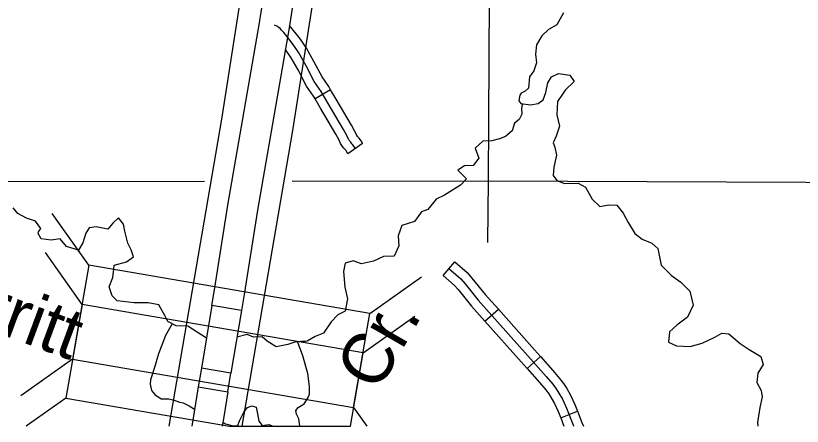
# Model space of a CAD drawing. Extents: x -492261 to -432772, y 1441225 to 1452922.
# Drawn here: x -458811.6 to -458624.4, y 1450742 to 1450839.6 of the extents above; entities that cross this region are included whole.
import ezdxf

# ---------------------------------------------------------------- set-up
doc = ezdxf.new("R2010")
doc.units = 0
doc.layers.add('Default', color=7, linetype='Continuous')

msp = doc.modelspace()

# ---------------------------------------------------------------- linework, layer by layer
at = {"layer": 'Default'}
for p, q in [((-458736.67, 1450822.03), (-458740.38, 1450819.88)), ((-458729.04, 1450809.26), (-458732.55, 1450806.8)), ((-458794.27, 1450780.26), (-458802.97, 1450792.58)), ((-458795.86, 1450770.96), (-458804.57, 1450783.27)), ((-458709.9, 1450777.85), (-458707.09, 1450781.09)), ((-458727.36, 1450768.78), (-458715.04, 1450777.48)), ((-458795.86, 1450770.96), (-458799.69, 1450748.65)), ((-458728.95, 1450759.47), (-458795.86, 1450770.96)), ((-458757.91, 1450769.5), (-458764.96, 1450770.67)), ((-458699.93, 1450766.95), (-458696.73, 1450769.8)), ((-458728.95, 1450759.47), (-458716.64, 1450768.18)), ((-458798.09, 1450757.96), (-458810.41, 1450749.25)), ((-458731.96, 1450741.98), (-458728.95, 1450759.47)), ((-458689.89, 1450755.69), (-458686.69, 1450758.54)), ((-458799.69, 1450748.65), (-458809.13, 1450741.98)), ((-458799.69, 1450748.65), (-458760.78, 1450741.98)), ((-458731.19, 1450746.47), (-458728.01, 1450741.98)), ((-458681.88, 1450743.96), (-458677.9, 1450745.53)), ((-458760.78, 1450741.98), (-458731.96, 1450741.98))]:
    msp.add_line(p, q, dxfattribs=at)
for points in [[(-458775.09, 1450741.98), (-458762.55, 1450815.06), (-458753.36, 1450873.9), (-458743.23, 1450930.99), (-458732.3, 1450998.14), (-458723.97, 1451053.35), (-458714.51, 1451109.99), (-458709.23, 1451142.3), (-458708.63, 1451144.59), (-458708.2, 1451147), (-458708.04, 1451149.94), (-458707.72, 1451153.24), (-458706.96, 1451233.13), (-458706.23, 1451310.87), (-458705.47, 1451401.93), (-458705.35, 1451497.74), (-458704.15, 1451560.62), (-458704.06, 1451606.12)], [(-458757.7, 1450741.98), (-458745.63, 1450812.29), (-458736.45, 1450871.08), (-458726.32, 1450928.11), (-458715.37, 1450995.48), (-458707.04, 1451050.66), (-458697.6, 1451107.2), (-458692.45, 1451138.71), (-458691.87, 1451140.9), (-458691.14, 1451145.04), (-458690.95, 1451148.63), (-458690.58, 1451152.32), (-458689.82, 1451232.97), (-458689.08, 1451310.72), (-458688.32, 1451401.84), (-458688.21, 1451497.57), (-458687.01, 1451560.44), (-458686.91, 1451606.08)], [(-458698.5, 1450916.52), (-458699.18, 1450800.33), (-458699.34, 1450785.71)], [(-458764.96, 1450770.67), (-458764.33, 1450774.43), (-458761.11, 1450794.56), (-458753.57, 1450837.91), (-458752.83, 1450842.98), (-458741.76, 1450911.7)], [(-458734.7, 1450910.58), (-458745.77, 1450841.9), (-458746.52, 1450836.78), (-458754.06, 1450793.38), (-458757.28, 1450773.28), (-458757.91, 1450769.5)], [(-458681.2, 1450840.33), (-458682.79, 1450837.45), (-458684.76, 1450836.35), (-458686.36, 1450834.82), (-458687.65, 1450832.67), (-458687.92, 1450830.48), (-458687.64, 1450828.4), (-458688.28, 1450826.49), (-458689.31, 1450825.12), (-458689.53, 1450822.42), (-458690.37, 1450821.71), (-458691.28, 1450821.23), (-458691.64, 1450820.71)], [(-458730.79, 1450808.03), (-458730.85, 1450808.11), (-458731.2, 1450808.68), (-458731.36, 1450808.9), (-458731.58, 1450809.18), (-458731.89, 1450809.52), (-458732.12, 1450809.82), (-458732.21, 1450809.94), (-458732.3, 1450810.09), (-458732.38, 1450810.23), (-458732.81, 1450811.14), (-458733.59, 1450812.55), (-458737.22, 1450818.72), (-458738.92, 1450821.63), (-458740.55, 1450823.98), (-458742.52, 1450827.74), (-458744.23, 1450830.77), (-458745.59, 1450832.75), (-458746.89, 1450834.41), (-458747.84, 1450835.64), (-458748.33, 1450836.21), (-458748.68, 1450836.57), (-458749, 1450836.86), (-458749.22, 1450837), (-458749.44, 1450837.13), (-458750.03, 1450837.4)], [(-458736.67, 1450822.03), (-458737.11, 1450822.79), (-458738.71, 1450825.09), (-458740.64, 1450828.77), (-458742.41, 1450831.91), (-458743.86, 1450834.02), (-458746.43, 1450837.3)], [(-458740.38, 1450819.88), (-458740.73, 1450820.48), (-458742.38, 1450822.86), (-458744.41, 1450826.72), (-458746.05, 1450829.64), (-458747.41, 1450831.62)], [(-458691.64, 1450820.71), (-458691.86, 1450819.35), (-458691.36, 1450818.71), (-458689.04, 1450818.42), (-458687.24, 1450818.77), (-458686.03, 1450819.66), (-458685.42, 1450821.34), (-458684.93, 1450823.67), (-458684.1, 1450825.12), (-458682.38, 1450825.91), (-458679.68, 1450825.51), (-458678.7, 1450823.98), (-458680.8, 1450821.93), (-458681.43, 1450821), (-458682.62, 1450819.25), (-458682.78, 1450816.06), (-458682.17, 1450813.35), (-458682.94, 1450811.01), (-458683.71, 1450809.36), (-458683.28, 1450808.34), (-458682.89, 1450806.46), (-458683.54, 1450803.63), (-458683.7, 1450801.59), (-458682.81, 1450800.47), (-458680.99, 1450799.68), (-458677.73, 1450799.81), (-458675.99, 1450798.87), (-458674.41, 1450795.96), (-458672.57, 1450794.25), (-458670.52, 1450794.67), (-458668.49, 1450794.6), (-458667.01, 1450792.69), (-458665.79, 1450790.48), (-458664.24, 1450787.85), (-458662.49, 1450786.51), (-458660.15, 1450785.53), (-458658.75, 1450784.22), (-458657.94, 1450780.31), (-458655.48, 1450777.84), (-458653.24, 1450776.23), (-458651.16, 1450774.13), (-458650.34, 1450770.76), (-458651.7, 1450767.95), (-458654.2, 1450766.06), (-458655.94, 1450764.41), (-458656.25, 1450761.97), (-458654.34, 1450761.07), (-458651.02, 1450760.97), (-458648.21, 1450761.72), (-458645.21, 1450763.2), (-458643.51, 1450764.1), (-458641.85, 1450763.93), (-458639.19, 1450761.67), (-458636.99, 1450760.23), (-458634.23, 1450758.6), (-458633.64, 1450756.69), (-458634.91, 1450754.63), (-458635.17, 1450752.42), (-458634.16, 1450750.52), (-458633.89, 1450749.01), (-458634.46, 1450746.47), (-458635.04, 1450742.9), (-458634.98, 1450741.98)], [(-458729.04, 1450809.26), (-458729.06, 1450809.29), (-458729.4, 1450809.85), (-458729.63, 1450810.18), (-458729.94, 1450810.57), (-458730.25, 1450810.91), (-458730.42, 1450811.13), (-458730.44, 1450811.16), (-458730.46, 1450811.2), (-458730.9, 1450812.12), (-458731.72, 1450813.61), (-458735.37, 1450819.8), (-458736.67, 1450822.03)], [(-458732.55, 1450806.8), (-458732.65, 1450806.94), (-458732.99, 1450807.5), (-458733.08, 1450807.63), (-458733.21, 1450807.8), (-458733.52, 1450808.14), (-458733.82, 1450808.51), (-458733.98, 1450808.73), (-458734.16, 1450809.02), (-458734.29, 1450809.27), (-458734.72, 1450810.16), (-458735.45, 1450811.49), (-458739.07, 1450817.64), (-458740.38, 1450819.88)], [(-458690.99, 1450818.66), (-458691.15, 1450818.11), (-458691.19, 1450817.53), (-458691.16, 1450816.22), (-458691.76, 1450814.97), (-458692.86, 1450814.06), (-458693.41, 1450812.24), (-458694.99, 1450810.91), (-458696.43, 1450810.36), (-458698.25, 1450809.86), (-458700.45, 1450809.78), (-458702.27, 1450808.14), (-458701.36, 1450805.75), (-458702.75, 1450804.03), (-458704.78, 1450803.95), (-458706.41, 1450802.88), (-458704.33, 1450800.81), (-458705.76, 1450799.34), (-458709.59, 1450796.96), (-458711.57, 1450795.97), (-458713.52, 1450793.54), (-458715.02, 1450792.94), (-458716.66, 1450790.69), (-458719.72, 1450789.7), (-458720.61, 1450787.25), (-458720.41, 1450784.87), (-458721.53, 1450782.44), (-458724.04, 1450782.38), (-458726.48, 1450781.24), (-458729.32, 1450780.6), (-458731.29, 1450781.3), (-458733.19, 1450780.74), (-458733.57, 1450778.75), (-458733.29, 1450775.09), (-458732.65, 1450772.26), (-458733.18, 1450769.38), (-458734.91, 1450768.51), (-458736.55, 1450766.81), (-458738.35, 1450764.11), (-458740.36, 1450763.29), (-458742.28, 1450762.24), (-458742.65, 1450762.14), (-458743.77, 1450762.15), (-458745.22, 1450761.94), (-458746.87, 1450761.45), (-458749.66, 1450760.89), (-458751.78, 1450762.22), (-458752.95, 1450763.26), (-458755.06, 1450763.15), (-458756.54, 1450763.81), (-458758.97, 1450763.16)], [(-458857.99, 1450800.22), (-458766.73, 1450800.28)], [(-458745.84, 1450800.3), (-458699.18, 1450800.33), (-458547.83, 1450799.69), (-458398.2, 1450799.72), (-458246.15, 1450797.9), (-458095.56, 1450797.76), (-457945.04, 1450799.46)], [(-458766.25, 1450762.92), (-458770.66, 1450765.78), (-458773.41, 1450765.83), (-458775.46, 1450766.9), (-458776.04, 1450768.2), (-458777.59, 1450770.84), (-458780.14, 1450771.35), (-458783.41, 1450771.3), (-458787.48, 1450771.84), (-458788.68, 1450773.02), (-458789.36, 1450775.1), (-458788.5, 1450777.35), (-458788.26, 1450779.36), (-458788.22, 1450780.31), (-458785.26, 1450781.12), (-458783.63, 1450782.25), (-458784.13, 1450783.96), (-458784.97, 1450785.52), (-458785.66, 1450788.37), (-458785.99, 1450790.02), (-458787.17, 1450791.57), (-458788.54, 1450790.25), (-458789.74, 1450788.88), (-458792.52, 1450789.39), (-458794.15, 1450789.21), (-458794.92, 1450787.9), (-458795.7, 1450785.59), (-458796.66, 1450783.85), (-458799.57, 1450784.73), (-458801.04, 1450786.58), (-458803.18, 1450786.22), (-458805.56, 1450786.59), (-458806.33, 1450787.84), (-458806.2, 1450788.24), (-458805.68, 1450789.03), (-458806.97, 1450790.75), (-458809.11, 1450791.47), (-458811.11, 1450792.6), (-458812.26, 1450793.95)], [(-458707.09, 1450781.09), (-458704.15, 1450778.53), (-458703.02, 1450777.23), (-458699.88, 1450773.33), (-458696.73, 1450769.8)], [(-458708.5, 1450779.47), (-458705.67, 1450777.01), (-458704.67, 1450775.86), (-458701.51, 1450771.94), (-458689.73, 1450758.74), (-458685.36, 1450753.82), (-458683.79, 1450751.99), (-458682.95, 1450750.9), (-458682.29, 1450749.85), (-458681.44, 1450748.38), (-458680.5, 1450746.28), (-458678.85, 1450742.1), (-458678.8, 1450741.98)], [(-458709.9, 1450777.85), (-458707.19, 1450775.49), (-458706.31, 1450774.48), (-458703.15, 1450770.56), (-458699.93, 1450766.95)], [(-458764.96, 1450770.67), (-458767.44, 1450755.79)], [(-458757.91, 1450769.5), (-458760.39, 1450754.62)], [(-458696.73, 1450769.8), (-458688.13, 1450760.16), (-458686.69, 1450758.54)], [(-458774.39, 1450766.34), (-458776.02, 1450763.53), (-458777.62, 1450759.17), (-458778.63, 1450755.97), (-458779.52, 1450753.05), (-458779.67, 1450751.99), (-458779.32, 1450750.51), (-458778.52, 1450749.49), (-458777.01, 1450748.52), (-458775.21, 1450748.48), (-458773.94, 1450748.19), (-458772.67, 1450747.74), (-458771.76, 1450747.53), (-458770.35, 1450746.8), (-458769.04, 1450746.07)], [(-458699.93, 1450766.95), (-458691.33, 1450757.31), (-458689.89, 1450755.69)], [(-458744.15, 1450741.98), (-458744.03, 1450742.1), (-458744.21, 1450743.76), (-458744.78, 1450744.83), (-458744.97, 1450745.69), (-458744.39, 1450746.42), (-458742.98, 1450747.34), (-458742.01, 1450748.85), (-458741.69, 1450749.72), (-458741.7, 1450751.45), (-458742.13, 1450754.51), (-458743.3, 1450758.73), (-458744.54, 1450762.15)], [(-458686.69, 1450758.54), (-458683.74, 1450755.23), (-458682.13, 1450753.34), (-458681.19, 1450752.13), (-458680.45, 1450750.95), (-458679.53, 1450749.36), (-458678.52, 1450747.12), (-458677.9, 1450745.53)], [(-458767.44, 1450755.79), (-458768.18, 1450751.35)], [(-458760.39, 1450754.62), (-458767.44, 1450755.79)], [(-458761.13, 1450750.18), (-458760.39, 1450754.62)], [(-458689.89, 1450755.69), (-458686.97, 1450752.41), (-458685.45, 1450750.64), (-458684.71, 1450749.68), (-458684.13, 1450748.74), (-458683.35, 1450747.41), (-458682.47, 1450745.45), (-458681.88, 1450743.96)], [(-458768.18, 1450751.35), (-458769.17, 1450745.38), (-458769.75, 1450741.98)], [(-458768.18, 1450751.35), (-458761.13, 1450750.18)], [(-458761.13, 1450750.18), (-458762.13, 1450744.2), (-458762.5, 1450741.98)], [(-458762.34, 1450742.96), (-458761.69, 1450742.58), (-458759.88, 1450742.05), (-458758.79, 1450742.16), (-458758.36, 1450743.26), (-458757.35, 1450745.35), (-458756.43, 1450746.4), (-458755.44, 1450746.83), (-458754.43, 1450746.51), (-458754.08, 1450744.96), (-458753.78, 1450743.22), (-458752.96, 1450742.12), (-458751.36, 1450742.39), (-458750.37, 1450741.98)], [(-458677.9, 1450745.53), (-458676.86, 1450742.9), (-458676.48, 1450741.98)], [(-458681.88, 1450743.96), (-458681.1, 1450741.98)]]:
    msp.add_lwpolyline(points, dxfattribs=at)
msp.add_lwpolyline([(-458727.36, 1450768.78), (-458794.27, 1450780.26), (-458798.09, 1450757.96), (-458731.19, 1450746.47)], close=True, dxfattribs=at)

# ---------------------------------------------------------------- texts
for s, rotation, p in [('Merritt', 339.6879, (-458841.46, 1450773.55)), ('Cr.', 60, (-458725.53, 1450749.81))]:
    msp.add_text(s, height=12.069, rotation=rotation, dxfattribs=at).set_placement(p)

doc.saveas('drawing.dxf')
